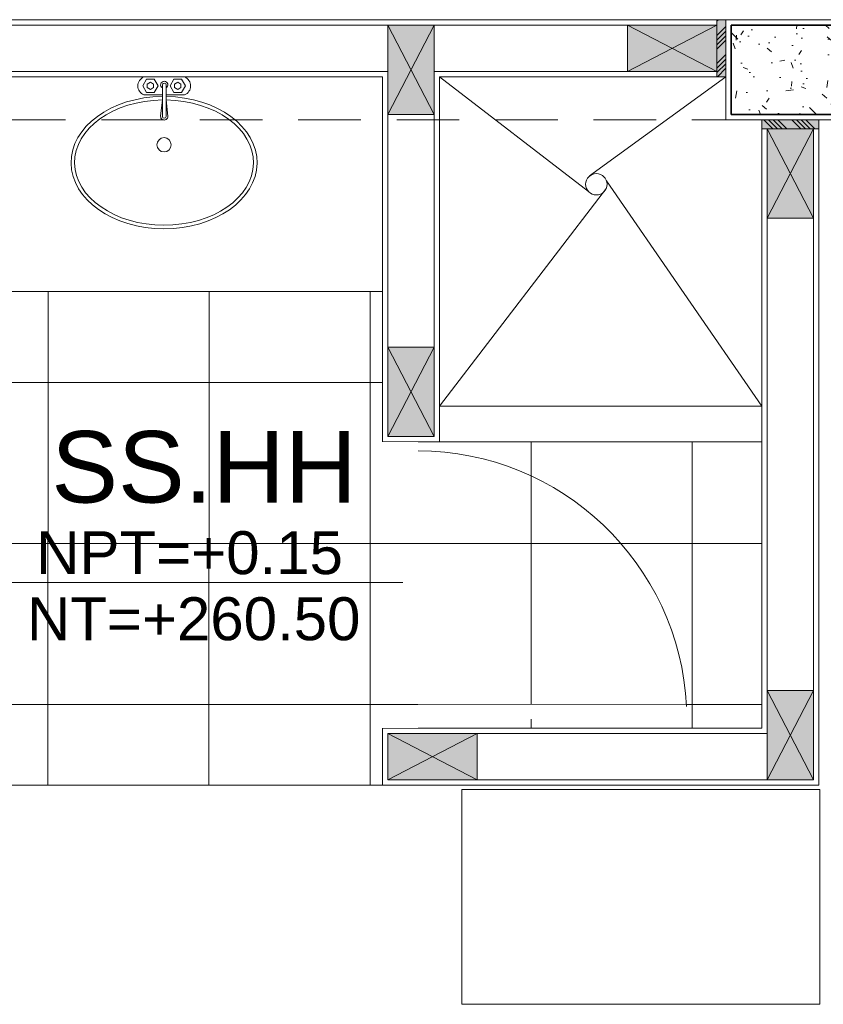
# Model space of a CAD drawing. Header units: millimetres. Extents: x -8931983 to 9630244, y 4 to 18563053.
# Tile 278 of 329: x 349147.11 to 349149.36, y 9282019.27 to 9282022.02. Entities that reach past the tile are written whole.
import ezdxf

# ---------------------------------------------------------------- set-up
doc = ezdxf.new("R2010")
doc.units = ezdxf.units.MM
doc.set_wipeout_variables(frame=1)
doc.linetypes.add('CONTINUA', pattern=[0])
doc.linetypes.add('DASHED2', pattern=[0.375, 0.25, -0.125])
for name, color, linetype, lineweight in [('.', 7, 'Continuous', 0), ('013MobiliarioBaño', 151, 'Continuous', 13), ('0_APATAROS SANITARIOS', 40, 'Continuous', 5), ('0_PROYECCIONES 1', 1, 'DASHED2', 0), ('0_VANOS', 30, 'Continuous', 9), ('COLUMNAS', 3, 'Continuous', 35), ('COLUMNETAS TOP', 253, 'Continuous', 0), ('G-ANNO-DIMS', 7, 'Continuous', 5), ('JUNTAS DE DILATACIÓN', 160, 'CONTINUA', 9), ('MURO', 133, 'Continuous', 15), ('SGE Arq-Linea fina', 255, 'Continuous', 0), ('TARRAJEO', 32, 'Continuous', 0), ('TEXTO AMBIENTES', 7, 'Continuous', 30)]:
    doc.layers.add(name, color=color, linetype=linetype, lineweight=lineweight)
for name, color, linetype, lineweight, true_color in [('0_COLUMNA ACHURADO', 250, 'Continuous', 0, 0x363636), ('0_TEXTURA PISOS', 252, 'Continuous', 0, 0x8c8c8c), ('LMOBILIARIO', 252, 'Continuous', 5, 0x898989)]:
    doc.layers.add(name, color=color, linetype=linetype, lineweight=lineweight, true_color=true_color)
doc.styles.add('Arial_1', font='arial.ttf', dxfattribs={"height": 0.15})

# ---------------------------------------------------------------- blocks, each defined once
blk = doc.blocks.new('Lav ovalado')
at = {"layer": '013MobiliarioBaño', "lineweight": 0}
for p, q in [((-0.0222333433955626, 0.0049999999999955), (-0.1104479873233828, 0.0049999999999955)), ((-0.0222333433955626, -0.0049999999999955), (-0.1104479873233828, -0.0049999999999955))]:
    blk.add_line(p, q, dxfattribs=at)
for points in [[(-0.0500000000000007, 0.0049999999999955), (-0.0500000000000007, 0.0566099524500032, -0.6886077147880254), (0, 0.0566099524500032), (0, -0.0566099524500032, -0.6886077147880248), (-0.0500000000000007, -0.0566099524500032)], [(-0.0644141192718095, -0.0049999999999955), (-0.10935532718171, -0.0099401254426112, -1.115964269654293), (-0.1093550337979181, 0.0099400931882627), (-0.0644263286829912, 0.0049999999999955)], [(-0.0500000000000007, -0.0566099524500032), (-0.0500000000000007, -0.0049999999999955, -0.6886077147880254)]]:
    blk.add_lwpolyline(points, format="xyb", dxfattribs=at)
for points in [[(-0.0436602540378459, 0.0485134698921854), (-0.0250000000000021, 0.0592869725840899), (-0.0063397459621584, 0.0485134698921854), (-0.0063397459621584, 0.0269664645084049), (-0.0250000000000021, 0.0161929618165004), (-0.0436602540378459, 0.0269664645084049)], [(-0.0350000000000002, 0.0377399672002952), (-0.0300000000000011, 0.0464002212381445), (-0.0199999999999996, 0.0464002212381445), (-0.0150000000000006, 0.0377399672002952), (-0.0199999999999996, 0.0290797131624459), (-0.0300000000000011, 0.0290797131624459)], [(-0.0436602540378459, -0.0278383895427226), (-0.0250000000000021, -0.0170648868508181), (-0.0063397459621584, -0.0278383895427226), (-0.0063397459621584, -0.0493853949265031), (-0.0250000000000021, -0.0601588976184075), (-0.0436602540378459, -0.0493853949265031)], [(-0.0350000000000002, -0.0386118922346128), (-0.0300000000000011, -0.0299516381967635), (-0.0199999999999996, -0.0299516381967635), (-0.0150000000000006, -0.0386118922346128), (-0.0199999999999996, -0.0472721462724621), (-0.0300000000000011, -0.0472721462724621)]]:
    blk.add_lwpolyline(points, close=True, dxfattribs=at)
blk.add_circle((-0.1897540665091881, -0.0004359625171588), 0.02, dxfattribs=at)
for centre, radius, start, end in [((-0.1104479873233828, 0), 0.005, 90, 270), ((-0.0222333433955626, 0), 0.01, 210, 149.9999999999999), ((-0.0222333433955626, 0), 0.005, 270, 90)]:
    blk.add_arc(centre, radius, start, end, dxfattribs=at)
at = {"layer": '013MobiliarioBaño', "lineweight": 0, "extrusion": (0, 0, -1)}
for major_axis, ratio, start_param, end_param in [((-1.165e-13, 0.2600000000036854), 0.7115384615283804, 1.588351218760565, 7.833072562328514), ((2.49e-14, 0.2500000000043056), 0.6999999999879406, 1.589053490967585, 7.832236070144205)]:
    blk.add_ellipse((-0.2393849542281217, -0.0004359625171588), major_axis=major_axis, ratio=ratio, start_param=start_param, end_param=end_param, dxfattribs=at)
blk = doc.blocks.new('columnas 2do bloque')
at = {"layer": '0_COLUMNA ACHURADO'}
h = blk.add_hatch(dxfattribs=at)
h.set_pattern_fill('AR-CONC', color=256, scale=0.00088, angle=90.00000000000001)
h.set_pattern_definition([(140, (-11261.53227244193, -3104.157211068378), (0.0140263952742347, 0.1603225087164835), [0.016764, -0.184404]), (85.00000000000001, (-11261.53227244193, -3104.157211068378), (-0.1681300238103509, -0.0310142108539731), [0.0134112, -0.1475237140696]), (190.4514447, (-11261.53110357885, -3104.143850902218), (-0.1541036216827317, 0.1293082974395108), [0.014247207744, -0.156719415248]), (136.1842, (-11261.57697644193, -3104.157211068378), (0.0369972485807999, 0.2385495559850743), [0.025146, -0.2766059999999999]), (186.63555761, (-11261.57389336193, -3104.137331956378), (-0.2177349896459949, 0.2089156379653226), [0.0213708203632, -0.2350793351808]), (81.18415117, (-11261.57697644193, -3104.157211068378), (-0.2177349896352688, 0.2089156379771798), [0.0201167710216, -0.2212845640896]), (111, (-11261.56580044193, -3104.134859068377), (0.0899933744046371, 0.1334206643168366), [0.016764, -0.184404]), (56.00000000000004, (-11261.56580044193, -3104.134859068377), (-0.1620854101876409, 0.0543857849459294), [0.0134112, -0.1475232]), (161.451445, (-11261.55830099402, -3104.123740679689), (-0.0720920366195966, 0.1878064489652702), [0.014247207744, -0.1567191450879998]), (127.5, (-11261.53227244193, -3104.157211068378), (-0.0744084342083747, 0.0027179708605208), [0, -0.14573504, 0, -0.1497584, 0, -0.148082]), (97.49999999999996, (-11261.53227244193, -3104.157211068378), (-0.0881589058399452, 0.0588013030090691), [0, -0.08538464, 0, -0.14238224, 0, -0.0564388]), (57.50000000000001, (-11261.53227244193, -3104.207056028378), (0.0050412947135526, 0.1193197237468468), [0, -0.05588, 0, -0.1743456, 0, -0.2313432]), (47.5, (-11261.53227244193, -3104.229408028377), (-0.0223753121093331, 0.1303536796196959), [0, -0.072644, 0, -0.11578336, 0, -0.1642872])])
h.paths.add_polyline_path([(-7.4149999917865, -5.815000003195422), (-7.014999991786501, -5.815000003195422), (-7.014999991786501, -6.065000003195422), (-7.4149999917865, -6.065000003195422)])
at = {"layer": 'COLUMNAS', "color": 6}
blk.add_lwpolyline([(-7.4149999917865, -5.815000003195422), (-7.014999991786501, -5.815000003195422), (-7.014999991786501, -6.065000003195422), (-7.4149999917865, -6.065000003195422)], close=True, dxfattribs=at)
at = {"layer": 'TARRAJEO'}
blk.add_lwpolyline([(-7.4299999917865, -5.800000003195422), (-6.999999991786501, -5.800000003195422), (-6.999999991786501, -6.080000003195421), (-7.4299999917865, -6.080000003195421)], close=True, dxfattribs=at)
blk = doc.blocks.new('*U995')
at = {"lineweight": 0}
for points in [[(0, -0.04999999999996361), (0.040000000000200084, -0.04999999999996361), (0.040000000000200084, 0.010000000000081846), (0.025000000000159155, 0.010000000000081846), (0.025000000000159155, 0.050000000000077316), (0, 0.050000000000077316)], [(0.8000000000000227, -0.050000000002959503), (0.7599999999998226, -0.050000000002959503), (0.7599999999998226, 0.009999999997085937), (0.7749999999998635, 0.009999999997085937), (0.7749999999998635, 0.04999999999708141), (0.8000000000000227, 0.04999999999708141)]]:
    blk.add_wipeout(points, dxfattribs=at)
blk.add_wipeout([(0.024999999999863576, 0.049999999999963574), (0.025000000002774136, 0.8000000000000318), (0.06500000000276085, 0.8000000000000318), (0.06499999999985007, 0.049999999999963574)], dxfattribs=at)
blk.add_arc((0.0219512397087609, 0.0479251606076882), 0.7530516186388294, 0.1578639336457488, 87.08142791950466, dxfattribs=at)
blk = doc.blocks.new('Cotas de elevación - M_Cota de elevación - Destino rellenado-517392-Nivel 1')
at = {"layer": 'G-ANNO-DIMS'}
for p, q in [((0, -0.0015), (0, 0.0015)), ((-0.0015, 0), (0.013, 0))]:
    blk.add_line(p, q, dxfattribs=at)
blk.add_circle((0, 0), 0.001, dxfattribs=at)
blk = doc.blocks.new('BLOQUE EDF 07 PG')
at = {"layer": '.', "true_color": 0xadddf7, "transparency": 33554572}
h = blk.add_hatch(color=141, dxfattribs=at)
h.dxf.hatch_style = 1
h.paths.add_polyline_path([(-7.429999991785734, -5.800000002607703), (-7.454999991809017, -5.800000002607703), (-7.454999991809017, -5.960000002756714), (-7.429999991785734, -5.960000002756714)])
h = blk.add_hatch(color=141, dxfattribs=at)
h.dxf.hatch_style = 1
h.paths.add_polyline_path([(-7.329999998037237, -6.08000000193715), (-7.329999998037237, -6.105000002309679), (-7.169999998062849, -6.105000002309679), (-7.169999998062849, -6.08000000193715)])
at = {"layer": '0_TEXTURA PISOS'}
h = blk.add_hatch(dxfattribs=at)
h.set_pattern_fill('_USER', color=256, scale=0.45, angle=180, style=0, double=1, pattern_type=0)
h.set_pattern_definition([(180, (-9.609999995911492, -7.939961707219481), (-1e-16, -0.45), []), (270, (-9.609999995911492, -7.939961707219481), (0.45, -1e-16), [])])
h.paths.add_polyline_path([(-8.389999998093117, -6.55999999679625), (-9.610000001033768, -6.55999999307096), (-9.610000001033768, -6.979961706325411), (-9.610030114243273, -6.979961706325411), (-9.610030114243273, -7.019961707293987), (-9.670030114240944, -7.019961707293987), (-9.670030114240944, -7.00496170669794), (-9.71003011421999, -7.00496170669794, 0.3967610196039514), (-10.45977542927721, -7.71496170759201), (-9.71003011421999, -7.71496170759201), (-9.71003011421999, -7.75496170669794), (-9.670030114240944, -7.75496170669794), (-9.670030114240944, -7.739961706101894), (-9.610030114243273, -7.739961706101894), (-9.610030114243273, -7.779961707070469), (-9.609999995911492, -7.939961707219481), (-8.389999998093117, -7.939961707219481), (-8.389999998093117, -7.779961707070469), (-8.389990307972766, -7.739961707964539), (-8.329990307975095, -7.739961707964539), (-8.329990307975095, -7.754961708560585), (-8.28999030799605, -7.754961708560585), (-8.28999030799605, -7.714961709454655), (-7.540244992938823, -7.714961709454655, 0.3983563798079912), (-8.294139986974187, -7.004961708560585), (-8.329990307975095, -7.004961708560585), (-8.329990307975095, -7.019961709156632), (-8.389990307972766, -7.019961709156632), (-8.389990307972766, -6.979961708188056)])
h.paths.add_polyline_path([(-9.533106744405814, -7.373203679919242, -1), (-9.733106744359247, -7.373203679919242, -1)], flags=16)
h.paths.add_polyline_path([(-9.770000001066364, -6.07999999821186), (-10.01131549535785, -6.07999999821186), (-10.01132352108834, -6.1132403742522), (-10.01345739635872, -6.119263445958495), (-10.01663521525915, -6.123617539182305), (-10.02096590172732, -6.12726823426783), (-10.02651177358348, -6.129504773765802), (-10.03132279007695, -6.130034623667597), (-10.03133050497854, -6.142163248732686), (-10.05055130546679, -6.142158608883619), (-10.0563304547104, -6.14194905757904), (-10.05636725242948, -6.294349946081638), (-10.09495586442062, -6.149919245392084), (-10.23633237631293, -6.149885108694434), (-10.37770888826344, -6.149850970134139), (-10.41636724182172, -6.294263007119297), (-10.41632754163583, -6.129841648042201), (-10.44419766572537, -6.129834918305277), (-10.44953507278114, -6.128242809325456), (-10.45370898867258, -6.12570428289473), (-10.45731763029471, -6.122122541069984), (-10.46023097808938, -6.116959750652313), (-10.46132318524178, -6.111787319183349), (-10.46131550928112, -6.07999999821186), (-10.55000000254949, -6.07999999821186), (-10.54999999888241, -6.229999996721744), (-10.54999999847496, -7.779961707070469), (-9.71003011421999, -7.779961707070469), (-9.71003011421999, -7.75496170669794), (-10.46003011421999, -7.75496170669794), (-10.46003011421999, -7.71496170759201), (-10.45977542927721, -7.71496170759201, -0.3967610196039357), (-9.71003011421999, -7.00496170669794), (-9.71003011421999, -6.979961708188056), (-9.770000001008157, -6.979961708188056)])
h.paths.add_polyline_path([(-10.43418272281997, -6.375240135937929), (-10.43415763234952, -6.374958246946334, 0.0128435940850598), (-10.43575212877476, -6.392659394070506), (-10.43577376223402, -6.393115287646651, -0.0129481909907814)], flags=16)
h.paths.add_polyline_path([(-10.34102616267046, -6.640804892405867), (-10.34143835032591, -6.640440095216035), (-10.34147887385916, -6.640489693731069)], flags=16)
h.paths.add_polyline_path([(-10.55000000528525, -6.229999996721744), (-10.66999999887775, -6.229999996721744), (-10.66999999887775, -6.254999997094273), (-10.66999999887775, -6.519999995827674), (-10.67003011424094, -7.779961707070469), (-10.55000000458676, -7.779961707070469)])
h.paths.add_polyline_path([(-7.329999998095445, -6.979961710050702), (-8.28999030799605, -6.979961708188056), (-8.28999030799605, -7.004961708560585, -0.3967610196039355), (-7.540244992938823, -7.714961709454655), (-7.539990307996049, -7.714961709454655), (-7.539990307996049, -7.754961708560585), (-8.28999030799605, -7.754961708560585), (-8.28999030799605, -7.779961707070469), (-7.329999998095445, -7.779961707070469)])
h.paths.add_polyline_path([(-9.42597854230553, -7.599953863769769), (-8.433973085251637, -7.599953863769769), (-8.433973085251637, -7.352668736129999), (-9.42597854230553, -7.352668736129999)], flags=24)
h.paths.add_polyline_path([(-9.36014517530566, -7.258951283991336), (-8.406257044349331, -7.258951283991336), (-8.406257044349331, -6.846809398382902), (-9.36014517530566, -6.846809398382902)], flags=24)
h.paths.add_polyline_path([(-9.400156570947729, -7.415332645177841), (-8.482803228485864, -7.415332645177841), (-8.482803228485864, -7.16804751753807), (-9.400156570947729, -7.16804751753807)], flags=24)
at = {"layer": 'COLUMNETAS TOP', "true_color": 0xc0c0c0}
for points in [[(-8.374999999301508, -5.815030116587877), (-8.374999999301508, -6.065030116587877), (-8.244999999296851, -6.065030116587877), (-8.244999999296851, -5.815030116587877)], [(-7.454999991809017, -5.815000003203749), (-7.704999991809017, -5.815000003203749), (-7.704999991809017, -5.945000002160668), (-7.454999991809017, -5.945000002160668)], [(-7.314999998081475, -6.105000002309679), (-7.314999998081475, -6.355000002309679), (-7.184999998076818, -6.355000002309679), (-7.184999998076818, -6.105000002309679)], [(-8.374999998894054, -6.71496170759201), (-8.374999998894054, -6.96496170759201), (-8.244999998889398, -6.96496170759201), (-8.244999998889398, -6.71496170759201)], [(-7.314999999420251, -7.67496170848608), (-7.314999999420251, -7.92496170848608), (-7.184999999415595, -7.92496170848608), (-7.184999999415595, -7.67496170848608)], [(-8.124999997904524, -7.794961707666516), (-8.374999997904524, -7.794961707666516), (-8.374999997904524, -7.924961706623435), (-8.124999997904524, -7.924961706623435)]]:
    blk.add_hatch(color=9, dxfattribs=at).paths.add_polyline_path(points)
at = {"layer": 'JUNTAS DE DILATACIÓN'}
h = blk.add_hatch(dxfattribs=at)
h.set_pattern_fill('ANSI34', color=256, scale=0.0029, angle=0.0939636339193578)
h.set_pattern_definition([(45.09396363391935, (-5594.375869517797, -1538.941894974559), (-0.0391281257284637, 0.0389999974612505), []), (45.09396363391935, (-5594.362848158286, -1538.941873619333), (-0.0391281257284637, 0.0389999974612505), []), (45.09396363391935, (-5594.349826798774, -1538.941852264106), (-0.0391281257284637, 0.0389999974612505), []), (45.09396363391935, (-5594.336805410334, -1538.941830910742), (-0.0391281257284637, 0.0389999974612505), [])])
h.paths.add_polyline_path([(-7.429999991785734, -5.800000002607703), (-7.454999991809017, -5.800000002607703), (-7.454999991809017, -5.960000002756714), (-7.429999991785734, -5.960000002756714)])
h = blk.add_hatch(dxfattribs=at)
h.set_pattern_fill('ANSI34', color=256, scale=0.0029, angle=90.09396363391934)
h.set_pattern_definition([(135.0939636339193, (1525.811894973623, -5593.025869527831), (-0.0389999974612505, -0.0391281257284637), []), (135.0939636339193, (1525.811873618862, -5593.012848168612), (-0.0389999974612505, -0.0391281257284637), []), (135.0939636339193, (1525.81185226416, -5592.999826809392), (-0.0389999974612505, -0.0391281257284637), []), (135.0939636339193, (1525.811830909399, -5592.986805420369), (-0.0389999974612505, -0.0391281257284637), [])])
h.paths.add_polyline_path([(-7.329999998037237, -6.08000000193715), (-7.329999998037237, -6.105000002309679), (-7.169999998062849, -6.105000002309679), (-7.169999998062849, -6.08000000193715)])
at = {"layer": '0_PROYECCIONES 1', "ltscale": 0.7, "elevation": -20.54863759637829}
blk.add_lwpolyline([(-0.279999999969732, -6.08000000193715), (-0.279999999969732, -5.800000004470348), (-10.5499999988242, -5.800000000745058), (-10.5499999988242, -6.07999999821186)], close=True, dxfattribs=at)
at = {"layer": '0_TEXTURA PISOS'}
blk.add_line((-9.609999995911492, -7.939961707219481), (-8.389999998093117, -7.939961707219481, -20.54863759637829), dxfattribs=at)
at = {"layer": 'COLUMNETAS TOP'}
for p, q in [((-8.374999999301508, -6.065030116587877, -20.54863759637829), (-8.244999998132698, -5.815030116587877, -20.54863759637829)), ((-8.374999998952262, -5.815030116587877, -20.54863759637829), (-8.244999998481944, -6.065030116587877, -20.54863759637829)), ((-7.704999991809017, -5.815000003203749, 1.6302693e-09), (-7.45499999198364, -5.945000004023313, 1.6302693e-09)), ((-7.454999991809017, -5.815000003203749, 1.6302693e-09), (-7.70499999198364, -5.945000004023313, 1.6302693e-09)), ((-7.314999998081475, -6.355000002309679, -20.54863759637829), (-7.184999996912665, -6.105000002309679, -20.54863759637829)), ((-7.314999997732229, -6.105000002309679, -20.54863759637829), (-7.184999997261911, -6.355000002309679, -20.54863759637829)), ((-8.374999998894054, -6.96496170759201, -684.934540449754), (-8.244999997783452, -6.71496170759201, -684.934540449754)), ((-8.374999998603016, -6.71496170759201, -684.934540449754), (-8.24499999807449, -6.96496170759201, -684.934540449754)), ((-7.314999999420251, -7.92496170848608, -684.934540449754), (-7.184999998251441, -7.67496170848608, -684.934540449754)), ((-7.314999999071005, -7.67496170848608, -684.934540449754), (-7.184999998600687, -7.92496170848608, -684.934540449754)), ((-8.374999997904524, -7.794961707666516, -684.934540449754), (-8.124999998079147, -7.92496170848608, -684.934540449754)), ((-8.124999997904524, -7.794961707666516, -684.934540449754), (-8.374999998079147, -7.92496170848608, -684.934540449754))]:
    blk.add_line(p, q, dxfattribs=at)
for points, elevation in [([(-8.374999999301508, -5.815030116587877), (-8.374999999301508, -6.065030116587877), (-8.244999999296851, -6.065030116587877), (-8.244999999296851, -5.815030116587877)], -20.54863759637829), ([(-7.454999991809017, -5.815000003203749), (-7.704999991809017, -5.815000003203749), (-7.704999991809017, -5.945000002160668), (-7.454999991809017, -5.945000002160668)], 1.6302693e-09), ([(-7.314999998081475, -6.105000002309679), (-7.314999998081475, -6.355000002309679), (-7.184999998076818, -6.355000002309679), (-7.184999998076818, -6.105000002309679)], -20.54863759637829), ([(-8.374999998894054, -6.71496170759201), (-8.374999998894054, -6.96496170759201), (-8.244999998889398, -6.96496170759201), (-8.244999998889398, -6.71496170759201)], -684.934540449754), ([(-7.314999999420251, -7.67496170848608), (-7.314999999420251, -7.92496170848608), (-7.184999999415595, -7.92496170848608), (-7.184999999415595, -7.67496170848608)], -684.934540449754), ([(-8.124999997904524, -7.794961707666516), (-8.374999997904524, -7.794961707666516), (-8.374999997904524, -7.924961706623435), (-8.124999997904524, -7.924961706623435)], -684.934540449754)]:
    blk.add_lwpolyline(points, close=True, dxfattribs=dict(at, elevation=elevation))
at = {"layer": 'JUNTAS DE DILATACIÓN'}
for points, elevation in [([(-7.429999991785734, -5.800000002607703), (-7.454999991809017, -5.800000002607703), (-7.454999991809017, -5.960000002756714), (-7.429999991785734, -5.960000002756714)], 1.6302693e-09), ([(-7.329999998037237, -6.08000000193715), (-7.329999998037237, -6.105000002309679), (-7.169999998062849, -6.105000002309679), (-7.169999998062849, -6.08000000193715)], -20.54863759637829)]:
    blk.add_lwpolyline(points, close=True, dxfattribs=dict(at, elevation=elevation))
at = {"layer": 'LMOBILIARIO', "lineweight": 0, "elevation": 5.04091175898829}
blk.add_lwpolyline([(-7.167519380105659, -8.552175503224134), (-8.16751938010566, -8.552175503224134), (-8.16751938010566, -7.952175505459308), (-7.167519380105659, -7.952175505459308)], close=True, dxfattribs=at)
at = {"layer": 'MURO'}
for p, q in [((-10.27499999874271, -5.815030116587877, -20.54863759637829), (-7.704999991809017, -5.815000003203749, 1.6302693e-09)), ((-9.624833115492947, -5.945039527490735, -20.54863759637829), (-8.374999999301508, -5.945039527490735, -20.54863759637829)), ((-8.244999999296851, -5.945039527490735, -20.54863759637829), (-7.704999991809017, -5.945039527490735, 1.6302693e-09)), ((-8.374999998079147, -6.71496170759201, -20.54863759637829), (-8.374999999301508, -6.065030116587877, -20.54863759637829)), ((-8.244999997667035, -6.71496170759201, -20.54863759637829), (-8.244999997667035, -6.065030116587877, -20.54863759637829)), ((-7.314999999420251, -7.674961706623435, -20.54863759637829), (-7.314999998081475, -6.355000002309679, -20.54863759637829)), ((-7.184999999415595, -7.67496170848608, -20.54863759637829), (-7.184999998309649, -6.355000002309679, -20.54863759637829)), ((-7.314999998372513, -7.794961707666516, -20.54863759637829), (-8.124999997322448, -7.794961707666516, -20.54863759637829)), ((-7.314999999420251, -7.924961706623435, -20.54863759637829), (-8.124999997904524, -7.924961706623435, -20.54863759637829))]:
    blk.add_line(p, q, dxfattribs=at)
at = {"layer": 'SGE Arq-Linea fina'}
for p, q in [((-8.22999999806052, -5.959999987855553, 7.4107902e-09), (-7.813846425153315, -6.280613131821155, 7.4107902e-09)), ((-7.429999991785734, -5.960000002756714, 1.6302693e-09), (-7.810856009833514, -6.236626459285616, 7.4107902e-09)), ((-8.22999999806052, -6.879961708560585, -664.3859028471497), (-7.764166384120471, -6.271068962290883, 5.7809757e-09)), ((-7.32999999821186, -6.879961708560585, -664.3859028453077), (-7.763527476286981, -6.250700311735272, 5.7809757e-09)), ((-8.389999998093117, -6.55999999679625, -20.54863759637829), (-9.610000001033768, -6.55999999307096, -20.54863759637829)), ((-8.22999999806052, -6.879961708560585, -664.3859028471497), (-7.329999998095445, -6.879961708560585, -664.3859028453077)), ((-8.22999999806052, -6.979961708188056, -664.3859028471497), (-7.329999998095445, -6.979961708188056, -664.3859028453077))]:
    blk.add_line(p, q, dxfattribs=at)
blk.add_circle((-7.792049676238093, -6.259999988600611, 7.4107902e-09), 0.03, dxfattribs=at)
at = {"layer": 'TARRAJEO'}
for p, q in [((-10.5499999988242, -5.799999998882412, -20.54863759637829), (-7.454999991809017, -5.800000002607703, 1.6302693e-09)), ((-7.454999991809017, -5.960000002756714, 1.6302693e-09), (-7.45499999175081, -5.800000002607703, -20.54863759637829)), ((-9.610000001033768, -5.959999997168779, -20.54863759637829), (-8.389999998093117, -5.959999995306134, -20.54863759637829)), ((-8.389990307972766, -6.979961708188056, -20.54863759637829), (-8.389999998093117, -5.959999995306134, -20.54863759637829)), ((-8.22999999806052, -5.959999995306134, -20.54863759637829), (-7.454999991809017, -5.960000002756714, 1.6302693e-09)), ((-8.22999999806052, -6.979961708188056, -20.54863759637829), (-8.22999999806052, -5.959999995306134, -20.54863759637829)), ((-7.329999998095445, -7.779961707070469, -20.54863759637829), (-7.329999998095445, -6.08000000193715, -20.54863759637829)), ((-7.169999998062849, -7.939961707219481, -20.54863759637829), (-7.169999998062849, -6.08000000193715, -20.54863759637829)), ((-8.22999999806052, -6.979961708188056, -20.54863759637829), (-8.389999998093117, -6.979961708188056, -20.54863759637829)), ((-8.389999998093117, -7.939961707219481, -20.54863759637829), (-8.389999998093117, -7.779961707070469, -20.54863759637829)), ((-7.329999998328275, -7.779961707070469, -20.54863759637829), (-8.389999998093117, -7.779961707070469, -20.54863759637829)), ((-7.169999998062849, -7.939961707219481, -20.54863759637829), (-8.389999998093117, -7.939961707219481, -20.54863759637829))]:
    blk.add_line(p, q, dxfattribs=at)
at = {"layer": '0_APATAROS SANITARIOS', "lineweight": 0, "xscale": -1, "rotation": 270.000545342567}
blk.add_blockref('Lav ovalado', (-8.9995658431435, -5.959999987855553, 8.8675733e-09), dxfattribs=at)
at = {"layer": 'MURO'}
blk.add_blockref('columnas 2do bloque', (0, 0, 1.6302693e-09), dxfattribs=at)
at = {"layer": 'TEXTO AMBIENTES', "insert": (-10.06312985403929, -6.949742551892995, 8.3450686e-09), "char_height": 0.2, "width": 2.349898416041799, "attachment_point": 1, "style": 'Arial_1'}
blk.add_mtext('\\pxqc;SS.HH', dxfattribs=at)
at = {"layer": 'TEXTO AMBIENTES', "char_height": 0.12, "width": 0.9021418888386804, "attachment_point": 1, "line_spacing_factor": 0.9417779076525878, "style": 'Arial_1'}
for s, insert in [('NPT=+0.15', (-9.357387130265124, -7.229807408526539, 8.3450686e-09)), ('NT=+260.50', (-9.383209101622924, -7.414428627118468, 8.3450686e-09))]:
    blk.add_mtext(s, dxfattribs=dict(at, insert=insert))
at = {"layer": '0_VANOS', "xscale": -1, "rotation": 270}
blk.add_blockref('*U995', (-8.339990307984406, -7.779961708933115, -20.54863759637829), dxfattribs=at)
at = {"layer": 'TEXTO AMBIENTES', "xscale": 99.99999999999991, "yscale": 99.99999999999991, "zscale": 99.99999999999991}
blk.add_blockref('Cotas de elevación - M_Cota de elevación - Destino rellenado-517392-Nivel 1', (-9.63310674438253, -7.373203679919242, 8.3450686e-09), dxfattribs=at)

msp = doc.modelspace()

# ---------------------------------------------------------------- block references
at = {"lineweight": 5}
msp.add_blockref('BLOQUE EDF 07 PG', (349156.5146963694, 9282027.82441095, -3.2605385e-09), dxfattribs=at)

doc.saveas('drawing.dxf')
